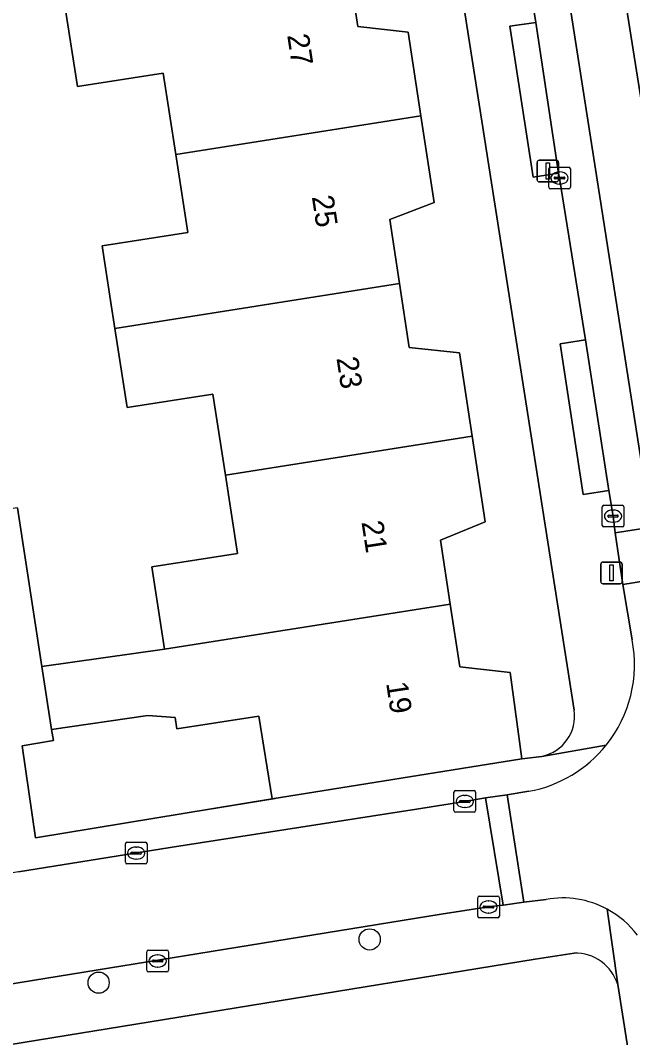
# Model space of a CAD drawing. Extents: x 160077 to 160948, y 386481 to 387498.
# Drawn here: x 160591.52 to 160619.79, y 387193.09 to 387240.05 of the extents above; entities that cross this region are included whole.
import ezdxf

# ---------------------------------------------------------------- set-up
doc = ezdxf.new("R2010")
doc.units = 0
for name, color, linetype in [('IMGEO_Boom', 7, 'Continuous'), ('IMGEO_Erf', 7, 'Continuous'), ('IMGEO_Kolk', 7, 'Continuous'), ('IMGEO_Lichtmast', 7, 'Continuous'), ('IMGEO_Muur', 7, 'Continuous'), ('IMGEO_Pand', 7, 'Continuous'), ('IMGEO_Pand_nummerreeks', 7, 'Continuous'), ('IMGEO_Rijbaan_lokaal_gesloten', 7, 'Continuous'), ('IMGEO_Rijbaan_lokaal_open', 7, 'Continuous'), ('IMGEO_Voetpad_open', 7, 'Continuous')]:
    doc.layers.add(name, color=color, linetype=linetype)

msp = doc.modelspace()

# ---------------------------------------------------------------- linework, layer by layer
at = {"layer": 'IMGEO_Boom'}
for centre in [(160607.647, 387197.623), (160595.133, 387195.625)]:
    msp.add_circle(centre, 0.489, dxfattribs=at)
at = {"layer": 'IMGEO_Erf'}
for points in [[(160606.655, 387242.697), (160607.101, 387239.772), (160609.424, 387239.507), (160610.014, 387235.644), (160610.625, 387231.639), (160608.577, 387230.852), (160609.028, 387227.903), (160609.479, 387224.95), (160611.793, 387224.701), (160612.381, 387220.85), (160612.984, 387216.903), (160610.919, 387216.047), (160611.369, 387213.106), (160611.812, 387210.206), (160614.135, 387209.938), (160614.671, 387205.954), (160615.605, 387206.074)], [(160617.096, 387208.213), (160611.942, 387241.099)], [(160591.39, 387217.548), (160592.518, 387210.218), (160598.181, 387211.021), (160597.591, 387214.83), (160601.549, 387215.444), (160600.99, 387219.049), (160600.41, 387222.786), (160596.454, 387222.173), (160595.888, 387225.826), (160595.688, 387227.114), (160595.296, 387229.644), (160599.252, 387230.257), (160598.694, 387233.855), (160598.112, 387237.609), (160594.158, 387236.996), (160593.594, 387240.633)], [(160617.086, 387196.996), (160615.291, 387196.711), (160560.715, 387187.837)], [(160622.773, 387172.259), (160619.1, 387195.535)]]:
    msp.add_lwpolyline(points, dxfattribs=at)
msp.add_lwpolyline([(160602.534, 387207.927), (160598.751, 387207.34), (160598.669, 387207.868), (160597.401, 387207.965), (160592.964, 387207.318), (160593.042, 387206.812), (160591.603, 387206.563), (160592.214, 387202.308), (160603.144, 387204.11)], close=True, dxfattribs=at)
for centre, radius, start, end in [((160615.206, 387207.941), 1.909, 282.0515, 8.1913), ((160617.135, 387194.944), 2.052, 16.7267, 91.3574)]:
    msp.add_arc(centre, radius, start, end, dxfattribs=at)
at = {"layer": 'IMGEO_Kolk'}
for p, q in [((160615.915, 387232.345), (160615.915, 387233.197)), ((160615.99, 387233.271), (160616.842, 387233.271)), ((160616.403, 387233.051), (160616.428, 387233.051)), ((160616.916, 387233.197), (160616.916, 387232.345)), ((160616.174, 387232.765), (160616.174, 387232.777)), ((160616.612, 387232.728), (160616.214, 387232.728)), ((160616.217, 387232.814), (160616.615, 387232.814)), ((160616.658, 387232.777), (160616.658, 387232.765)), ((160616.842, 387232.271), (160615.99, 387232.271)), ((160616.426, 387232.491), (160616.401, 387232.491)), ((160618.385, 387216.738), (160618.385, 387217.59)), ((160618.46, 387217.664), (160619.312, 387217.664)), ((160619.386, 387217.59), (160619.386, 387216.738)), ((160618.644, 387217.158), (160618.644, 387217.17)), ((160619.082, 387217.121), (160618.684, 387217.121)), ((160618.687, 387217.207), (160619.085, 387217.207)), ((160618.873, 387217.444), (160618.898, 387217.444)), ((160619.128, 387217.17), (160619.128, 387217.158)), ((160619.312, 387216.664), (160618.46, 387216.664)), ((160618.896, 387216.884), (160618.871, 387216.884)), ((160611.54, 387203.568), (160611.54, 387204.42)), ((160611.615, 387204.494), (160612.467, 387204.494)), ((160612.541, 387204.42), (160612.541, 387203.568)), ((160611.799, 387203.988), (160611.799, 387204)), ((160612.237, 387203.951), (160611.839, 387203.951)), ((160611.842, 387204.037), (160612.24, 387204.037)), ((160612.028, 387204.274), (160612.053, 387204.274)), ((160612.283, 387204), (160612.283, 387203.988)), ((160612.467, 387203.494), (160611.615, 387203.494)), ((160612.051, 387203.714), (160612.026, 387203.714)), ((160596.442, 387202.108), (160597.294, 387202.108)), ((160596.367, 387201.182), (160596.367, 387202.034)), ((160596.626, 387201.602), (160596.626, 387201.614)), ((160596.669, 387201.651), (160597.067, 387201.651)), ((160596.855, 387201.888), (160596.88, 387201.888)), ((160597.11, 387201.614), (160597.11, 387201.602)), ((160597.368, 387202.034), (160597.368, 387201.182)), ((160597.294, 387201.108), (160596.442, 387201.108)), ((160597.064, 387201.565), (160596.666, 387201.565)), ((160596.878, 387201.328), (160596.853, 387201.328)), ((160612.636, 387198.695), (160612.636, 387199.547)), ((160612.711, 387199.621), (160613.563, 387199.621)), ((160613.124, 387199.401), (160613.149, 387199.401)), ((160613.637, 387199.547), (160613.637, 387198.695)), ((160612.895, 387199.115), (160612.895, 387199.127)), ((160613.333, 387199.078), (160612.935, 387199.078)), ((160612.938, 387199.164), (160613.336, 387199.164)), ((160613.147, 387198.841), (160613.122, 387198.841)), ((160613.379, 387199.127), (160613.379, 387199.115)), ((160613.563, 387198.621), (160612.711, 387198.621)), ((160597.359, 387196.201), (160597.359, 387197.053)), ((160597.434, 387197.127), (160598.286, 387197.127)), ((160597.847, 387196.907), (160597.872, 387196.907)), ((160598.36, 387197.053), (160598.36, 387196.201)), ((160597.618, 387196.621), (160597.618, 387196.633)), ((160598.056, 387196.584), (160597.658, 387196.584)), ((160597.661, 387196.67), (160598.059, 387196.67)), ((160598.102, 387196.633), (160598.102, 387196.621)), ((160598.286, 387196.127), (160597.434, 387196.127)), ((160597.87, 387196.347), (160597.845, 387196.347))]:
    msp.add_line(p, q, dxfattribs=at)
for points in [[(160615.915, 387232.345), (160615.915, 387233.197)], [(160615.99, 387233.271), (160616.842, 387233.271)], [(160616.916, 387233.197), (160616.916, 387232.345)], [(160616.842, 387232.271), (160615.99, 387232.271)], [(160618.385, 387216.738), (160618.385, 387217.59)], [(160618.46, 387217.664), (160619.312, 387217.664)], [(160619.386, 387217.59), (160619.386, 387216.738)], [(160619.312, 387216.664), (160618.46, 387216.664)], [(160611.54, 387203.568), (160611.54, 387204.42)], [(160611.615, 387204.494), (160612.467, 387204.494)], [(160612.541, 387204.42), (160612.541, 387203.568)], [(160612.467, 387203.494), (160611.615, 387203.494)], [(160596.442, 387202.108), (160597.294, 387202.108)], [(160596.367, 387201.182), (160596.367, 387202.034)], [(160597.368, 387202.034), (160597.368, 387201.182)], [(160597.294, 387201.108), (160596.442, 387201.108)], [(160612.636, 387198.695), (160612.636, 387199.547)], [(160612.711, 387199.621), (160613.563, 387199.621)], [(160613.637, 387199.547), (160613.637, 387198.695)], [(160613.563, 387198.621), (160612.711, 387198.621)], [(160597.359, 387196.201), (160597.359, 387197.053)], [(160597.434, 387197.127), (160598.286, 387197.127)], [(160598.36, 387197.053), (160598.36, 387196.201)], [(160598.286, 387196.127), (160597.434, 387196.127)]]:
    msp.add_lwpolyline(points, dxfattribs=at)
for centre, radius, start, end in [((160615.992, 387233.195), 0.0765, 91.552, 178.448), ((160615.992, 387233.195), 0.0765, 91.552, 178.448), ((160616.84, 387233.195), 0.0765, 1.552, 88.448), ((160616.84, 387233.195), 0.0765, 1.552, 88.448), ((160616.214, 387232.774), 0.0403, 85.8775, 175.7526), ((160616.211, 387232.764), 0.0366, 178.938, 274.7102), ((160616.615, 387232.771), 0.043, 264.8664, 352.4533), ((160616.619, 387232.776), 0.0386, 1.7309, 96.639), ((160615.992, 387232.347), 0.0765, 181.552, 268.448), ((160615.992, 387232.347), 0.0765, 181.552, 268.448), ((160616.84, 387232.347), 0.0765, 271.552, 358.448), ((160616.84, 387232.347), 0.0765, 271.552, 358.448), ((160618.462, 387217.588), 0.0765, 91.552, 178.448), ((160618.462, 387217.588), 0.0765, 91.552, 178.448), ((160619.31, 387217.588), 0.0765, 1.552, 88.448), ((160619.31, 387217.588), 0.0765, 1.552, 88.448), ((160618.684, 387217.167), 0.0403, 85.8775, 175.7526), ((160618.681, 387217.157), 0.0366, 178.938, 274.7102), ((160619.085, 387217.164), 0.043, 264.8664, 352.4533), ((160619.089, 387217.169), 0.0386, 1.7309, 96.639), ((160618.462, 387216.74), 0.0765, 181.552, 268.448), ((160618.462, 387216.74), 0.0765, 181.552, 268.448), ((160619.31, 387216.74), 0.0765, 271.552, 358.448), ((160619.31, 387216.74), 0.0765, 271.552, 358.448), ((160611.617, 387204.418), 0.0765, 91.552, 178.448), ((160611.617, 387204.418), 0.0765, 91.552, 178.448), ((160612.465, 387204.418), 0.0765, 1.552, 88.448), ((160612.465, 387204.418), 0.0765, 1.552, 88.448), ((160611.839, 387203.997), 0.0403, 85.8775, 175.7526), ((160611.836, 387203.987), 0.0366, 178.938, 274.7102), ((160612.24, 387203.994), 0.043, 264.8664, 352.4533), ((160612.244, 387203.999), 0.0386, 1.7309, 96.639), ((160611.617, 387203.57), 0.0765, 181.552, 268.448), ((160611.617, 387203.57), 0.0765, 181.552, 268.448), ((160612.465, 387203.57), 0.0765, 271.552, 358.448), ((160612.465, 387203.57), 0.0765, 271.552, 358.448), ((160596.444, 387202.032), 0.0765, 91.552, 178.448), ((160596.444, 387202.032), 0.0765, 91.552, 178.448), ((160597.292, 387202.032), 0.0765, 1.552, 88.448), ((160597.292, 387202.032), 0.0765, 1.552, 88.448), ((160596.666, 387201.611), 0.0403, 85.8775, 175.7526), ((160596.663, 387201.601), 0.0366, 178.938, 274.7102), ((160597.067, 387201.608), 0.043, 264.8664, 352.4533), ((160597.071, 387201.613), 0.0386, 1.7309, 96.639), ((160596.444, 387201.184), 0.0765, 181.552, 268.448), ((160596.444, 387201.184), 0.0765, 181.552, 268.448), ((160597.292, 387201.184), 0.0765, 271.552, 358.448), ((160597.292, 387201.184), 0.0765, 271.552, 358.448), ((160612.713, 387199.545), 0.0765, 91.552, 178.448), ((160612.713, 387199.545), 0.0765, 91.552, 178.448), ((160613.561, 387199.545), 0.0765, 1.552, 88.448), ((160613.561, 387199.545), 0.0765, 1.552, 88.448), ((160612.935, 387199.124), 0.0403, 85.8775, 175.7526), ((160612.932, 387199.114), 0.0366, 178.938, 274.7102), ((160613.336, 387199.121), 0.043, 264.8664, 352.4533), ((160613.34, 387199.126), 0.0386, 1.7309, 96.639), ((160612.713, 387198.697), 0.0765, 181.552, 268.448), ((160612.713, 387198.697), 0.0765, 181.552, 268.448), ((160613.561, 387198.697), 0.0765, 271.552, 358.448), ((160613.561, 387198.697), 0.0765, 271.552, 358.448), ((160597.436, 387197.051), 0.0765, 91.552, 178.448), ((160597.436, 387197.051), 0.0765, 91.552, 178.448), ((160598.284, 387197.051), 0.0765, 1.552, 88.448), ((160598.284, 387197.051), 0.0765, 1.552, 88.448), ((160597.658, 387196.63), 0.0403, 85.8775, 175.7526), ((160597.655, 387196.62), 0.0366, 178.938, 274.7102), ((160598.059, 387196.627), 0.043, 264.8664, 352.4533), ((160598.063, 387196.632), 0.0386, 1.7309, 96.639), ((160597.436, 387196.203), 0.0765, 181.552, 268.448), ((160597.436, 387196.203), 0.0765, 181.552, 268.448), ((160598.284, 387196.203), 0.0765, 271.552, 358.448), ((160598.284, 387196.203), 0.0765, 271.552, 358.448)]:
    msp.add_arc(centre, radius, start, end, dxfattribs=at)
for centre, major_axis, ratio, start_param, end_param in [((160616.402, 387232.771), (-0.387, 0.002), 0.722429, 4.712389, 7.853982), ((160616.427, 387232.771), (-0.39, 0.002), 0.717154, 1.570796, 4.712389), ((160618.872, 387217.164), (-0.387, 0.002), 0.722429, 4.712389, 7.853982), ((160618.897, 387217.164), (-0.39, 0.002), 0.717154, 1.570796, 4.712389), ((160612.027, 387203.994), (-0.387, 0.002), 0.722429, 4.712389, 7.853982), ((160612.052, 387203.994), (-0.39, 0.002), 0.717154, 1.570796, 4.712389), ((160596.854, 387201.608), (-0.387, 0.002), 0.722429, 4.712389, 7.853982), ((160596.879, 387201.608), (-0.39, 0.002), 0.717154, 1.570796, 4.712389), ((160613.123, 387199.121), (-0.387, 0.002), 0.722429, 4.712389, 7.853982), ((160613.148, 387199.121), (-0.39, 0.002), 0.717154, 1.570796, 4.712389), ((160597.846, 387196.627), (-0.387, 0.002), 0.722429, 4.712389, 7.853982), ((160597.871, 387196.627), (-0.39, 0.002), 0.717154, 1.570796, 4.712389)]:
    msp.add_ellipse(centre, major_axis=major_axis, ratio=ratio, start_param=start_param, end_param=end_param, dxfattribs=at)
at = {"layer": 'IMGEO_Lichtmast'}
for p, q in [((160615.481, 387233.591), (160616.271, 387233.591)), ((160616.271, 387233.591), (160615.481, 387233.591)), ((160615.381, 387232.691), (160615.381, 387233.491)), ((160615.381, 387233.491), (160615.381, 387232.691)), ((160616.371, 387233.491), (160616.371, 387232.691)), ((160616.371, 387232.691), (160616.371, 387233.491)), ((160616.271, 387232.591), (160615.481, 387232.591)), ((160615.481, 387232.591), (160616.271, 387232.591)), ((160618.321, 387214.145), (160618.321, 387214.945)), ((160618.321, 387214.945), (160618.321, 387214.145)), ((160618.421, 387215.045), (160619.211, 387215.045)), ((160619.211, 387215.045), (160618.421, 387215.045)), ((160619.311, 387214.945), (160619.311, 387214.145)), ((160619.311, 387214.145), (160619.311, 387214.945)), ((160619.211, 387214.045), (160618.421, 387214.045)), ((160618.421, 387214.045), (160619.211, 387214.045))]:
    msp.add_line(p, q, dxfattribs=at)
for points in [[(160615.801, 387233.466), (160615.951, 387233.466), (160615.951, 387232.716), (160615.801, 387232.716), (160615.801, 387233.466)], [(160618.741, 387214.92), (160618.891, 387214.92), (160618.891, 387214.17), (160618.741, 387214.17), (160618.741, 387214.92)]]:
    msp.add_lwpolyline(points, dxfattribs=at)
for centre, start, end in [((160615.481, 387233.491), 90, 180), ((160615.481, 387233.491), 90, 180), ((160616.271, 387233.491), 0, 90), ((160616.271, 387233.491), 360, 90), ((160615.481, 387232.691), 180, 270), ((160615.481, 387232.691), 180, 270), ((160616.271, 387232.691), 270, 0), ((160616.271, 387232.691), 270, 0), ((160618.421, 387214.945), 90, 180), ((160618.421, 387214.945), 90, 180), ((160619.211, 387214.945), 0, 90), ((160619.211, 387214.945), 360, 90), ((160618.421, 387214.145), 180, 270), ((160618.421, 387214.145), 180, 270), ((160619.211, 387214.145), 270, 0), ((160619.211, 387214.145), 270, 0)]:
    msp.add_arc(centre, 0.1, start, end, dxfattribs=at)
at = {"layer": 'IMGEO_Muur'}
msp.add_lwpolyline([(160603.287, 387204.116), (160592.214, 387202.308), (160591.603, 387206.563)], dxfattribs=at)
at = {"layer": 'IMGEO_Pand'}
for points in [[(160610.014, 387235.644), (160609.424, 387239.507), (160607.101, 387239.772), (160606.655, 387242.697), (160593.594, 387240.633), (160594.158, 387236.996), (160598.112, 387237.609), (160598.694, 387233.855)], [(160609.028, 387227.903), (160608.577, 387230.852), (160610.625, 387231.639), (160610.014, 387235.644), (160598.694, 387233.855), (160599.252, 387230.257), (160595.296, 387229.644), (160595.688, 387227.114), (160595.888, 387225.826)], [(160612.381, 387220.85), (160611.793, 387224.701), (160609.479, 387224.95), (160609.028, 387227.903), (160595.888, 387225.826), (160596.454, 387222.173), (160600.41, 387222.786), (160600.99, 387219.049)], [(160611.369, 387213.106), (160610.919, 387216.047), (160612.984, 387216.903), (160612.381, 387220.85), (160600.99, 387219.049), (160601.549, 387215.444), (160597.591, 387214.83), (160598.181, 387211.021)], [(160614.135, 387209.938), (160611.812, 387210.206), (160611.369, 387213.106), (160598.181, 387211.021), (160592.518, 387210.218), (160592.964, 387207.318), (160597.401, 387207.965), (160598.669, 387207.868), (160598.751, 387207.34), (160602.534, 387207.927), (160603.144, 387204.11), (160614.671, 387205.954)]]:
    msp.add_lwpolyline(points, close=True, dxfattribs=at)
at = {"layer": 'IMGEO_Rijbaan_lokaal_gesloten'}
msp.add_lwpolyline([(160610.804, 387268.417), (160611.333, 387265.322), (160611.479, 387264.385), (160612.959, 387254.909), (160614.056, 387247.872), (160614.173, 387247.108), (160615.315, 387239.952), (160616.364, 387232.989), (160616.416, 387232.771), (160617.616, 387225.297), (160618.692, 387218.351), (160618.886, 387217.164), (160618.981, 387216.389), (160620.668, 387216.657), (160613.072, 387265.174)], dxfattribs=at)
msp.add_lwpolyline([(160622.347, 387233.873), (160622.297, 387234.06), (160622.189, 387234.656), (160620.766, 387243.642), (160619.927, 387248.965), (160618.23, 387248.698), (160623.24, 387217.065), (160624.912, 387217.33), (160624.891, 387217.47)], close=True, dxfattribs=at)
at = {"layer": 'IMGEO_Rijbaan_lokaal_open'}
for points in [[(160613.072, 387265.174), (160620.668, 387216.657), (160623.24, 387217.065), (160618.23, 387248.698), (160619.927, 387248.965), (160619.855, 387249.426), (160617.332, 387265.509), (160617.283, 387265.823), (160617.253, 387266.157), (160617.201, 387266.587), (160615.556, 387266.394), (160615.429, 387267.279)], [(160623.95, 387212.328), (160623.618, 387214.693), (160619.339, 387214.01), (160619.768, 387211.447)], [(160615, 387204.462), (160613.99, 387204.294), (160614.77, 387199.347), (160615.793, 387199.467)]]:
    msp.add_lwpolyline(points, dxfattribs=at)
for points in [[(160624.912, 387217.33), (160623.24, 387217.065), (160620.668, 387216.657), (160618.981, 387216.389), (160619.339, 387214.01), (160623.618, 387214.693), (160625.297, 387214.961)], [(160613.99, 387204.294), (160612.994, 387204.155), (160613.805, 387199.208), (160614.77, 387199.347)]]:
    msp.add_lwpolyline(points, close=True, dxfattribs=at)
for centre, radius, start, end in [((160613.928, 387210.311), 5.949, 321.3127, 11.0039), ((160613.93, 387210.314), 5.949, 280.3592, 321.2801), ((160616.57, 387195.247), 4.291, 61.5027, 100.4292), ((160616.559, 387195.196), 4.341, 37.2719, 61.6947)]:
    msp.add_arc(centre, radius, start, end, dxfattribs=at)
at = {"layer": 'IMGEO_Voetpad_open'}
for points in [[(160619.339, 387214.01), (160618.981, 387216.389), (160618.886, 387217.164), (160618.692, 387218.351), (160617.51, 387218.16), (160616.445, 387225.119), (160617.616, 387225.297), (160616.416, 387232.771), (160616.364, 387232.989), (160615.201, 387232.811), (160614.115, 387239.778), (160615.315, 387239.952), (160614.173, 387247.108), (160614.056, 387247.872), (160612.865, 387247.668), (160611.785, 387254.707), (160612.959, 387254.909), (160611.479, 387264.385), (160608.377, 387263.92), (160609.639, 387255.887), (160611.942, 387241.099), (160617.096, 387208.213)], [(160618.572, 387206.593), (160615.605, 387206.074), (160614.671, 387205.954), (160603.144, 387204.11), (160592.214, 387202.308), (160591.603, 387206.563), (160593.042, 387206.812), (160592.964, 387207.318), (160592.518, 387210.218), (160591.39, 387217.548), (160589.84, 387217.309), (160591.003, 387209.759)], [(160619.768, 387211.447), (160619.339, 387214.01)], [(160615.605, 387206.074), (160618.572, 387206.593)], [(160591.434, 387200.748), (160598.441, 387201.86), (160609.817, 387203.637), (160612.041, 387203.994), (160612.994, 387204.155), (160613.99, 387204.294), (160615, 387204.462)], [(160610.944, 387198.789), (160613.137, 387199.121), (160613.805, 387199.208), (160612.994, 387204.155), (160612.041, 387203.994), (160609.817, 387203.637), (160598.441, 387201.86), (160591.434, 387200.748), (160576.554, 387198.349), (160562.312, 387196.29), (160561.265, 387196.139)], [(160615.793, 387199.467), (160614.77, 387199.347), (160613.805, 387199.208), (160613.137, 387199.121), (160610.944, 387198.789), (160589.118, 387195.256), (160562.142, 387191.101)], [(160562.142, 387191.101), (160589.118, 387195.256), (160610.944, 387198.789)], [(160619.1, 387195.535), (160618.617, 387199.018)], [(160618.617, 387199.018), (160619.1, 387195.535), (160622.773, 387172.259), (160624.631, 387160.482), (160624.663, 387160.486), (160625.761, 387153.41), (160625.747, 387153.402), (160629.6, 387128.717), (160627.539, 387128.404), (160628.207, 387123.97), (160630.288, 387124.264), (160632.643, 387109.502), (160633.371, 387104.935)], [(160615.291, 387196.711), (160617.086, 387196.996)], [(160560.715, 387187.837), (160615.291, 387196.711)]]:
    msp.add_lwpolyline(points, dxfattribs=at)
for points in [[(160615.315, 387239.952), (160614.115, 387239.778), (160615.201, 387232.811), (160616.364, 387232.989)], [(160617.616, 387225.297), (160616.445, 387225.119), (160617.51, 387218.16), (160618.692, 387218.351)]]:
    msp.add_lwpolyline(points, close=True, dxfattribs=at)
for centre, radius, start, end in [((160613.928, 387210.311), 5.949, 321.3127, 11.0039), ((160615.206, 387207.941), 1.909, 282.0515, 8.1913), ((160613.93, 387210.314), 5.949, 280.3592, 321.2801), ((160616.57, 387195.247), 4.291, 61.5027, 100.4292), ((160616.559, 387195.196), 4.341, 37.2719, 61.6947), ((160617.135, 387194.944), 2.052, 16.7267, 91.3574)]:
    msp.add_arc(centre, radius, start, end, dxfattribs=at)

# ---------------------------------------------------------------- texts
at = {"layer": 'IMGEO_Pand_nummerreeks'}
for s, rotation, p in [('27', 278.6793, (160603.837, 387239.364)), ('25', 278.6793, (160604.975, 387231.91)), ('23', 278.6793, (160606.113, 387224.455)), ('21', 278.6793, (160607.268, 387216.889)), ('19', 278.6801, (160608.404, 387209.455))]:
    msp.add_text(s, height=1, rotation=rotation, dxfattribs=at).set_placement(p)

doc.saveas('drawing.dxf')
